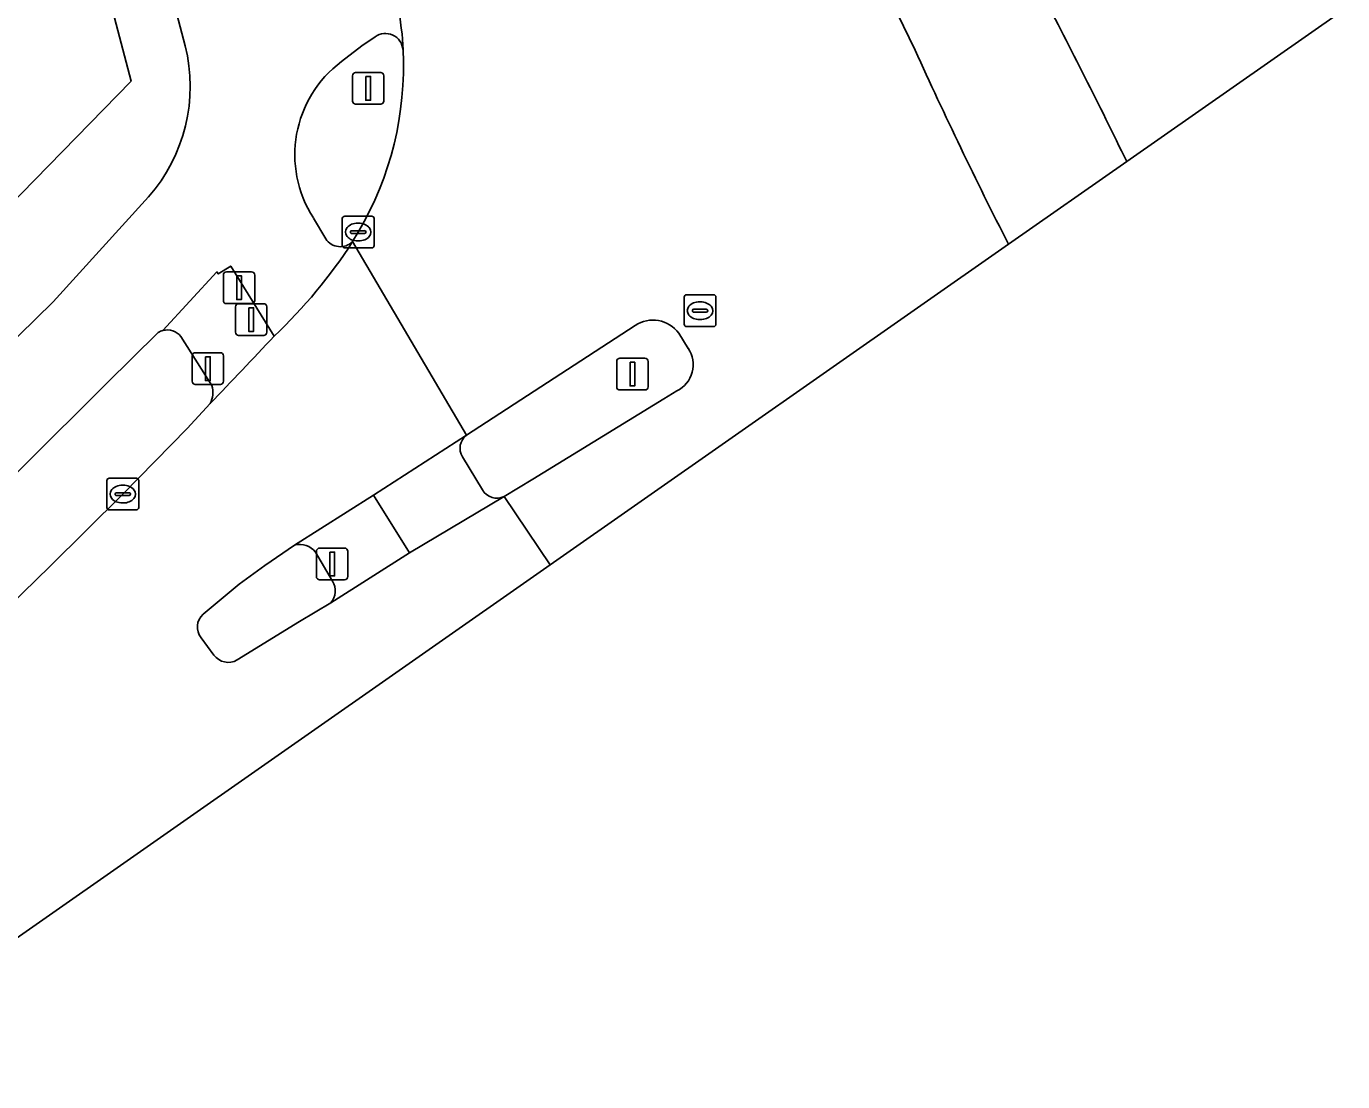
# Model space of a CAD drawing. Extents: x 158835 to 160077, y 386387 to 387778.
# Drawn here: x 160032.24 to 160073.72, y 387287.43 to 387320.67 of the extents above; entities that cross this region are included whole.
import ezdxf

# ---------------------------------------------------------------- set-up
doc = ezdxf.new("R2010")
doc.units = 0
for name, color, linetype in [('IMGEO_Berm_groen', 7, 'Continuous'), ('IMGEO_Drukknoppaal', 7, 'Continuous'), ('IMGEO_Fietspad_open', 7, 'Continuous'), ('IMGEO_Groenvoorziening', 7, 'Continuous'), ('IMGEO_Kolk', 7, 'Continuous'), ('IMGEO_Lichtmast', 7, 'Continuous'), ('IMGEO_OVBaan_gesloten', 7, 'Continuous'), ('IMGEO_Portaal', 7, 'Continuous'), ('IMGEO_Rijbaan_lokaal_gesloten', 7, 'Continuous'), ('IMGEO_Rijbaan_regionaal_gesloten', 7, 'Continuous'), ('IMGEO_Rioolput', 7, 'Continuous'), ('IMGEO_Verkeerseiland_gesloten', 7, 'Continuous'), ('IMGEO_Verkeerseiland_groen', 7, 'Continuous'), ('IMGEO_Verkeersregelinstallatiepaal', 7, 'Continuous'), ('IMGEO_Voetpad_gesloten', 7, 'Continuous'), ('IMGEO_Voetpad_open', 7, 'Continuous')]:
    doc.layers.add(name, color=color, linetype=linetype)

msp = doc.modelspace()

# ---------------------------------------------------------------- linework, layer by layer
at = {"layer": 'IMGEO_Berm_groen'}
for points in [[(160036.402, 387311.033), (160034.765, 387309.426), (160032.149, 387306.813), (160030.033, 387304.689), (160025.454, 387300.125), (160020.485, 387295.683), (160022.348, 387293.602), (160023.373, 387294.534), (160023.984, 387295.073), (160028.676, 387299.472), (160032.98, 387303.658)], [(160038.091, 387309.36), (160037.116, 387310.905)], [(160032.98, 387303.658), (160035.284, 387305.939), (160037.316, 387308.003), (160038.033, 387308.79)]]:
    msp.add_lwpolyline(points, dxfattribs=at)
for centre, radius, start, end in [((160036.688, 387310.542), 0.568, 104.1706, 120.2363), ((160036.684, 387310.551), 0.559, 39.3364, 103.9757), ((160037.393, 387309.143), 0.731, 331.1084, 17.2714)]:
    msp.add_arc(centre, radius, start, end, dxfattribs=at)
at = {"layer": 'IMGEO_Drukknoppaal'}
for p, q in [((160038.452, 387312.039), (160038.452, 387312.839)), ((160038.452, 387312.839), (160038.452, 387312.039)), ((160038.552, 387312.939), (160039.342, 387312.939)), ((160039.342, 387312.939), (160038.552, 387312.939)), ((160039.442, 387312.839), (160039.442, 387312.039)), ((160039.442, 387312.039), (160039.442, 387312.839)), ((160039.342, 387311.939), (160038.552, 387311.939)), ((160038.552, 387311.939), (160039.342, 387311.939))]:
    msp.add_line(p, q, dxfattribs=at)
msp.add_lwpolyline([(160038.872, 387312.814), (160039.022, 387312.814), (160039.022, 387312.064), (160038.872, 387312.064), (160038.872, 387312.814)], dxfattribs=at)
for centre, start, end in [((160038.552, 387312.839), 90, 180), ((160038.552, 387312.839), 90, 180), ((160039.342, 387312.839), 0, 90), ((160039.342, 387312.839), 360, 90), ((160038.552, 387312.039), 180, 270), ((160038.552, 387312.039), 180, 270), ((160039.342, 387312.039), 270, 0), ((160039.342, 387312.039), 270, 0)]:
    msp.add_arc(centre, 0.1, start, end, dxfattribs=at)
at = {"layer": 'IMGEO_Fietspad_open'}
for points in [[(160038.963, 387324.427), (160037.55, 387329.807), (160034.889, 387329.047), (160037.249, 387320.061)], [(160042.176, 387319.564), (160042.82, 387320.057), (160043.232, 387320.344)], [(160044.113, 387319.937), (160044.081, 387320.432)], [(160036.094, 387315.301), (160033.085, 387311.999), (160028.247, 387307.257), (160020.118, 387299.438), (160018.533, 387297.984), (160013.268, 387293.454)], [(160041.679, 387313.979), (160041.291, 387314.635)], [(160036.549, 387311.093), (160038.251, 387312.938), (160038.291, 387312.874), (160038.687, 387313.119), (160040.052, 387310.915)], [(159964.198, 387251.021), (159975.649, 387259.192), (159979.303, 387262.035), (159990.37, 387270.788), (159993.344, 387273.212), (159995.065, 387274.546), (160015.339, 387291.252), (160020.485, 387295.683), (160025.454, 387300.125), (160030.033, 387304.689), (160032.149, 387306.813), (160034.765, 387309.426), (160036.402, 387311.033)]]:
    msp.add_lwpolyline(points, dxfattribs=at)
for centre, radius, start, end in [((160027.083, 387318.485), 17.11, 6.5337, 16.6239), ((160043.555, 387319.887), 0.56, 5.1208, 125.2877), ((160032.14, 387318.781), 5.267, 318.6508, 14.0711), ((160044.373, 387316.626), 3.669, 126.7857, 212.8564), ((160029.181, 387322.463), 15.86, 313.2709, 327.2923), ((160042.137, 387314.278), 0.547, 213.142, 315.2627), ((160036.688, 387310.542), 0.568, 104.1706, 120.2363)]:
    msp.add_arc(centre, radius, start, end, dxfattribs=at)
at = {"layer": 'IMGEO_Groenvoorziening'}
msp.add_lwpolyline([(160035.547, 387318.945), (160033.01, 387328.617), (160032.785, 387329.475), (160028.154, 387336.779), (160023.418, 387333.739), (160031.507, 387320.956), (160010.346, 387307.498), (160015.446, 387299.539), (160017.955, 387301.613), (160026.767, 387310.14), (160031.181, 387314.536), (160031.211, 387314.518)], close=True, dxfattribs=at)
at = {"layer": 'IMGEO_Kolk'}
for p, q in [((160042.2, 387313.767), (160042.2, 387314.619)), ((160042.275, 387314.693), (160043.127, 387314.693)), ((160042.688, 387314.473), (160042.713, 387314.473)), ((160043.201, 387314.619), (160043.201, 387313.767)), ((160042.459, 387314.187), (160042.459, 387314.199)), ((160042.897, 387314.15), (160042.499, 387314.15)), ((160042.502, 387314.236), (160042.9, 387314.236)), ((160042.943, 387314.199), (160042.943, 387314.187)), ((160043.127, 387313.693), (160042.275, 387313.693)), ((160042.711, 387313.913), (160042.686, 387313.913)), ((160034.783, 387305.513), (160034.783, 387306.365)), ((160034.858, 387306.439), (160035.71, 387306.439)), ((160035.271, 387306.219), (160035.296, 387306.219)), ((160035.784, 387306.365), (160035.784, 387305.513)), ((160035.042, 387305.933), (160035.042, 387305.945)), ((160035.48, 387305.896), (160035.082, 387305.896)), ((160035.085, 387305.982), (160035.483, 387305.982)), ((160035.526, 387305.945), (160035.526, 387305.933)), ((160035.71, 387305.439), (160034.858, 387305.439)), ((160035.294, 387305.659), (160035.269, 387305.659))]:
    msp.add_line(p, q, dxfattribs=at)
for points in [[(160042.2, 387313.767), (160042.2, 387314.619)], [(160042.275, 387314.693), (160043.127, 387314.693)], [(160043.201, 387314.619), (160043.201, 387313.767)], [(160043.127, 387313.693), (160042.275, 387313.693)], [(160034.783, 387305.513), (160034.783, 387306.365)], [(160034.858, 387306.439), (160035.71, 387306.439)], [(160035.784, 387306.365), (160035.784, 387305.513)], [(160035.71, 387305.439), (160034.858, 387305.439)]]:
    msp.add_lwpolyline(points, dxfattribs=at)
for centre, radius, start, end in [((160042.277, 387314.617), 0.0765, 91.552, 178.448), ((160042.277, 387314.617), 0.0765, 91.552, 178.448), ((160043.125, 387314.617), 0.0765, 1.552, 88.448), ((160043.125, 387314.617), 0.0765, 1.552, 88.448), ((160042.499, 387314.196), 0.0403, 85.8775, 175.7526), ((160042.496, 387314.186), 0.0366, 178.938, 274.7102), ((160042.9, 387314.193), 0.043, 264.8664, 352.4533), ((160042.904, 387314.198), 0.0386, 1.7309, 96.639), ((160042.277, 387313.769), 0.0765, 181.552, 268.448), ((160042.277, 387313.769), 0.0765, 181.552, 268.448), ((160043.125, 387313.769), 0.0765, 271.552, 358.448), ((160043.125, 387313.769), 0.0765, 271.552, 358.448), ((160034.86, 387306.363), 0.0765, 91.552, 178.448), ((160034.86, 387306.363), 0.0765, 91.552, 178.448), ((160035.708, 387306.363), 0.0765, 1.552, 88.448), ((160035.708, 387306.363), 0.0765, 1.552, 88.448), ((160035.082, 387305.942), 0.0403, 85.8775, 175.7526), ((160035.079, 387305.932), 0.0366, 178.938, 274.7102), ((160035.483, 387305.939), 0.043, 264.8664, 352.4533), ((160035.487, 387305.944), 0.0386, 1.7309, 96.639), ((160034.86, 387305.515), 0.0765, 181.552, 268.448), ((160034.86, 387305.515), 0.0765, 181.552, 268.448), ((160035.708, 387305.515), 0.0765, 271.552, 358.448), ((160035.708, 387305.515), 0.0765, 271.552, 358.448)]:
    msp.add_arc(centre, radius, start, end, dxfattribs=at)
for centre, major_axis, ratio, start_param, end_param in [((160042.687, 387314.193), (-0.387, 0.002), 0.722429, 4.712389, 7.853982), ((160042.712, 387314.193), (-0.39, 0.002), 0.717154, 1.570796, 4.712389), ((160035.27, 387305.939), (-0.387, 0.002), 0.722429, 4.712389, 7.853982), ((160035.295, 387305.939), (-0.39, 0.002), 0.717154, 1.570796, 4.712389)]:
    msp.add_ellipse(centre, major_axis=major_axis, ratio=ratio, start_param=start_param, end_param=end_param, dxfattribs=at)
at = {"layer": 'IMGEO_Lichtmast'}
for p, q in [((160050.847, 387309.319), (160050.847, 387310.119)), ((160050.847, 387310.119), (160050.847, 387309.319)), ((160050.947, 387310.219), (160051.737, 387310.219)), ((160051.737, 387310.219), (160050.947, 387310.219)), ((160051.837, 387310.119), (160051.837, 387309.319)), ((160051.837, 387309.319), (160051.837, 387310.119)), ((160051.737, 387309.219), (160050.947, 387309.219)), ((160050.947, 387309.219), (160051.737, 387309.219))]:
    msp.add_line(p, q, dxfattribs=at)
msp.add_lwpolyline([(160051.267, 387310.094), (160051.417, 387310.094), (160051.417, 387309.344), (160051.267, 387309.344), (160051.267, 387310.094)], dxfattribs=at)
for centre, start, end in [((160050.947, 387310.119), 90, 180), ((160050.947, 387310.119), 90, 180), ((160051.737, 387310.119), 0, 90), ((160051.737, 387310.119), 360, 90), ((160050.947, 387309.319), 180, 270), ((160050.947, 387309.319), 180, 270), ((160051.737, 387309.319), 270, 0), ((160051.737, 387309.319), 270, 0)]:
    msp.add_arc(centre, 0.1, start, end, dxfattribs=at)
at = {"layer": 'IMGEO_OVBaan_gesloten'}
for points in [[(160061.083, 387327.669), (160059.703, 387330.19), (160058.173, 387332.69), (160056.293, 387335.603), (160053.578, 387333.493), (160054.554, 387331.716), (160056.43, 387327.885), (160058.392, 387323.75), (160060.25, 387319.923)], [(160063.191, 387313.808), (160066.916, 387316.412)]]:
    msp.add_lwpolyline(points, dxfattribs=at)
for centre, radius, start, end in [((159893.011, 387231.932), 193.339, 25.90975, 27.66983), ((160200.785, 387383.738), 154.346, 204.42218, 206.94133)]:
    msp.add_arc(centre, radius, start, end, dxfattribs=at)
at = {"layer": 'IMGEO_Portaal'}
for p, q in [((160042.52, 387318.318), (160042.52, 387319.118)), ((160042.52, 387319.118), (160042.52, 387318.318)), ((160042.62, 387319.218), (160043.41, 387319.218)), ((160043.41, 387319.218), (160042.62, 387319.218)), ((160043.51, 387319.118), (160043.51, 387318.318)), ((160043.51, 387318.318), (160043.51, 387319.118)), ((160043.41, 387318.218), (160042.62, 387318.218)), ((160042.62, 387318.218), (160043.41, 387318.218))]:
    msp.add_line(p, q, dxfattribs=at)
msp.add_lwpolyline([(160042.94, 387319.093), (160043.09, 387319.093), (160043.09, 387318.343), (160042.94, 387318.343), (160042.94, 387319.093)], dxfattribs=at)
for centre, start, end in [((160042.62, 387319.118), 90, 180), ((160042.62, 387319.118), 90, 180), ((160043.41, 387319.118), 0, 90), ((160043.41, 387319.118), 360, 90), ((160042.62, 387318.318), 180, 270), ((160042.62, 387318.318), 180, 270), ((160043.41, 387318.318), 270, 0), ((160043.41, 387318.318), 270, 0)]:
    msp.add_arc(centre, 0.1, start, end, dxfattribs=at)
at = {"layer": 'IMGEO_Rijbaan_lokaal_gesloten'}
for points in [[(160037.814, 387302.155), (160038.946, 387303.107), (160039.756, 387303.693), (160040.698, 387304.331), (160043.182, 387305.901), (160046.113, 387307.797), (160042.526, 387313.893)], [(160038.033, 387308.79), (160037.316, 387308.003), (160035.284, 387305.939), (160032.98, 387303.658), (160028.676, 387299.472), (160023.984, 387295.073), (160023.373, 387294.534), (160022.348, 387293.602), (160017.224, 387289.083), (160014.924, 387287.127), (159995.037, 387271.094), (159992.055, 387268.681), (159981.007, 387259.842), (159977.379, 387256.946), (159970.092, 387251.31), (159966.058, 387248.317), (159966.047, 387248.31), (159962.032, 387245.553), (159958.082, 387242.952), (159933.824, 387227.594)], [(160048.752, 387303.711), (160047.299, 387305.864), (160044.322, 387304.09), (160041.836, 387302.518), (160040.852, 387301.93), (160038.885, 387300.714)], [(159912.052, 387212.367), (159965.284, 387246.518), (159978.392, 387254.928), (160011.173, 387277.434), (160048.752, 387303.711)], [(160038.156, 387300.869), (160037.752, 387301.413)]]:
    msp.add_lwpolyline(points, dxfattribs=at)
for centre, radius, start, end in [((160029.181, 387322.463), 15.86, 313.2709, 327.2923), ((159955.554, 387389.177), 115.173, 315.73614, 317.19438), ((160038.167, 387301.752), 0.536, 131.2324, 219.2147), ((160038.606, 387301.196), 0.556, 215.9511, 300.042)]:
    msp.add_arc(centre, radius, start, end, dxfattribs=at)
at = {"layer": 'IMGEO_Rijbaan_regionaal_gesloten'}
for points in [[(160060.25, 387319.923), (160058.392, 387323.75), (160056.43, 387327.885), (160054.554, 387331.716), (160053.578, 387333.493), (160042.276, 387326.342)], [(160066.916, 387316.412), (160073.721, 387321.171)], [(160044.081, 387320.432), (160044.113, 387319.937)], [(160042.701, 387314.193), (160042.526, 387313.893), (160046.113, 387307.797), (160051.426, 387311.25)], [(160052.739, 387309.187), (160052.335, 387308.937), (160048.207, 387306.408), (160047.299, 387305.864), (160048.752, 387303.711), (160063.191, 387313.808)], [(160052.799, 387311.003), (160053.098, 387310.53)]]:
    msp.add_lwpolyline(points, dxfattribs=at)
for centre, radius, start, end in [((160027.083, 387318.485), 17.11, 6.5337, 16.6239), ((159893.011, 387231.932), 193.339, 25.90975, 27.66983), ((160033.871, 387319.409), 10.256, 329.4282, 2.9504), ((160200.785, 387383.738), 154.346, 204.42218, 206.94133), ((160051.985, 387310.417), 1.003, 35.7415, 123.8619), ((160052.334, 387310.015), 0.922, 296.0903, 33.9779)]:
    msp.add_arc(centre, radius, start, end, dxfattribs=at)
at = {"layer": 'IMGEO_Rioolput'}
for p, q in [((160052.971, 387311.29), (160052.971, 387312.142)), ((160053.046, 387312.216), (160053.898, 387312.216)), ((160053.459, 387311.996), (160053.484, 387311.996)), ((160053.972, 387312.142), (160053.972, 387311.29)), ((160053.23, 387311.71), (160053.23, 387311.722)), ((160053.668, 387311.673), (160053.27, 387311.673)), ((160053.273, 387311.759), (160053.671, 387311.759)), ((160053.714, 387311.722), (160053.714, 387311.71)), ((160053.898, 387311.216), (160053.046, 387311.216)), ((160053.482, 387311.436), (160053.457, 387311.436))]:
    msp.add_line(p, q, dxfattribs=at)
for points in [[(160052.971, 387311.29), (160052.971, 387312.142)], [(160053.046, 387312.216), (160053.898, 387312.216)], [(160053.972, 387312.142), (160053.972, 387311.29)], [(160053.898, 387311.216), (160053.046, 387311.216)]]:
    msp.add_lwpolyline(points, dxfattribs=at)
for centre, radius, start, end in [((160053.048, 387312.14), 0.0765, 91.552, 178.448), ((160053.048, 387312.14), 0.0765, 91.552, 178.448), ((160053.896, 387312.14), 0.0765, 1.552, 88.448), ((160053.896, 387312.14), 0.0765, 1.552, 88.448), ((160053.27, 387311.719), 0.0403, 85.8775, 175.7526), ((160053.267, 387311.709), 0.0366, 178.938, 274.7102), ((160053.671, 387311.716), 0.043, 264.8664, 352.4533), ((160053.675, 387311.721), 0.0386, 1.7309, 96.639), ((160053.048, 387311.292), 0.0765, 181.552, 268.448), ((160053.048, 387311.292), 0.0765, 181.552, 268.448), ((160053.896, 387311.292), 0.0765, 271.552, 358.448), ((160053.896, 387311.292), 0.0765, 271.552, 358.448)]:
    msp.add_arc(centre, radius, start, end, dxfattribs=at)
for centre, major_axis, ratio, start_param, end_param in [((160053.458, 387311.716), (-0.387, 0.002), 0.722429, 4.712389, 7.853982), ((160053.483, 387311.716), (-0.39, 0.002), 0.717154, 1.570796, 4.712389)]:
    msp.add_ellipse(centre, major_axis=major_axis, ratio=ratio, start_param=start_param, end_param=end_param, dxfattribs=at)
at = {"layer": 'IMGEO_Verkeerseiland_gesloten'}
for points in [[(160051.426, 387311.25), (160046.113, 387307.797)], [(160053.098, 387310.53), (160052.799, 387311.003)], [(160047.299, 387305.864), (160048.207, 387306.408), (160052.335, 387308.937), (160052.739, 387309.187)], [(160045.988, 387307.112), (160046.615, 387306.07)], [(160040.698, 387304.331), (160039.756, 387303.693), (160038.946, 387303.107), (160037.814, 387302.155)], [(160041.892, 387303.192), (160041.356, 387304.111)], [(160038.885, 387300.714), (160040.852, 387301.93), (160041.836, 387302.518)], [(160037.752, 387301.413), (160038.156, 387300.869)]]:
    msp.add_lwpolyline(points, dxfattribs=at)
for centre, radius, start, end in [((160051.985, 387310.417), 1.003, 35.7415, 123.8619), ((160052.334, 387310.015), 0.922, 296.0903, 33.9779), ((160046.424, 387307.386), 0.515, 127.1052, 212.2115), ((160047.069, 387306.339), 0.528, 210.6378, 295.8408), ((160040.861, 387303.726), 0.627, 37.9145, 105.1112), ((160041.409, 387302.893), 0.568, 318.7226, 31.7783), ((160038.167, 387301.752), 0.536, 131.2324, 219.2147), ((160038.606, 387301.196), 0.556, 215.9511, 300.042)]:
    msp.add_arc(centre, radius, start, end, dxfattribs=at)
at = {"layer": 'IMGEO_Verkeerseiland_groen'}
for points in [[(160043.232, 387320.344), (160042.82, 387320.057), (160042.176, 387319.564)], [(160041.291, 387314.635), (160041.679, 387313.979)], [(160042.526, 387313.893), (160042.701, 387314.193)]]:
    msp.add_lwpolyline(points, dxfattribs=at)
for centre, radius, start, end in [((160043.555, 387319.887), 0.56, 5.1208, 125.2877), ((160033.871, 387319.409), 10.256, 329.4282, 2.9504), ((160044.373, 387316.626), 3.669, 126.7857, 212.8564), ((160042.137, 387314.278), 0.547, 213.142, 315.2627)]:
    msp.add_arc(centre, radius, start, end, dxfattribs=at)
at = {"layer": 'IMGEO_Verkeersregelinstallatiepaal'}
for p, q in [((160038.833, 387311.036), (160038.833, 387311.836)), ((160038.833, 387311.836), (160038.833, 387311.036)), ((160038.933, 387311.936), (160039.723, 387311.936)), ((160039.723, 387311.936), (160038.933, 387311.936)), ((160039.823, 387311.836), (160039.823, 387311.036)), ((160039.823, 387311.036), (160039.823, 387311.836)), ((160039.723, 387310.936), (160038.933, 387310.936)), ((160038.933, 387310.936), (160039.723, 387310.936)), ((160037.568, 387310.392), (160038.358, 387310.392)), ((160038.358, 387310.392), (160037.568, 387310.392)), ((160037.468, 387309.492), (160037.468, 387310.292)), ((160037.468, 387310.292), (160037.468, 387309.492)), ((160038.458, 387310.292), (160038.458, 387309.492)), ((160038.458, 387309.492), (160038.458, 387310.292)), ((160038.358, 387309.392), (160037.568, 387309.392)), ((160037.568, 387309.392), (160038.358, 387309.392)), ((160041.384, 387303.339), (160041.384, 387304.139)), ((160041.384, 387304.139), (160041.384, 387303.339)), ((160041.484, 387304.239), (160042.274, 387304.239)), ((160042.274, 387304.239), (160041.484, 387304.239)), ((160042.374, 387304.139), (160042.374, 387303.339)), ((160042.374, 387303.339), (160042.374, 387304.139)), ((160042.274, 387303.239), (160041.484, 387303.239)), ((160041.484, 387303.239), (160042.274, 387303.239))]:
    msp.add_line(p, q, dxfattribs=at)
for points in [[(160039.253, 387311.811), (160039.403, 387311.811), (160039.403, 387311.061), (160039.253, 387311.061), (160039.253, 387311.811)], [(160037.888, 387310.267), (160038.038, 387310.267), (160038.038, 387309.517), (160037.888, 387309.517), (160037.888, 387310.267)], [(160041.804, 387304.114), (160041.954, 387304.114), (160041.954, 387303.364), (160041.804, 387303.364), (160041.804, 387304.114)]]:
    msp.add_lwpolyline(points, dxfattribs=at)
for centre, start, end in [((160038.933, 387311.836), 90, 180), ((160038.933, 387311.836), 90, 180), ((160039.723, 387311.836), 0, 90), ((160039.723, 387311.836), 360, 90), ((160038.933, 387311.036), 180, 270), ((160038.933, 387311.036), 180, 270), ((160039.723, 387311.036), 270, 0), ((160039.723, 387311.036), 270, 0), ((160037.568, 387310.292), 90, 180), ((160037.568, 387310.292), 90, 180), ((160038.358, 387310.292), 0, 90), ((160038.358, 387310.292), 360, 90), ((160037.568, 387309.492), 180, 270), ((160037.568, 387309.492), 180, 270), ((160038.358, 387309.492), 270, 0), ((160038.358, 387309.492), 270, 0), ((160041.484, 387304.139), 90, 180), ((160041.484, 387304.139), 90, 180), ((160042.274, 387304.139), 0, 90), ((160042.274, 387304.139), 360, 90), ((160041.484, 387303.339), 180, 270), ((160041.484, 387303.339), 180, 270), ((160042.274, 387303.339), 270, 0), ((160042.274, 387303.339), 270, 0)]:
    msp.add_arc(centre, 0.1, start, end, dxfattribs=at)
at = {"layer": 'IMGEO_Voetpad_gesloten'}
for points in [[(160046.113, 387307.797), (160043.182, 387305.901), (160044.322, 387304.09), (160047.299, 387305.864)], [(160046.615, 387306.07), (160045.988, 387307.112)]]:
    msp.add_lwpolyline(points, dxfattribs=at)
for centre, radius, start, end in [((160046.424, 387307.386), 0.515, 127.1052, 212.2115), ((160047.069, 387306.339), 0.528, 210.6378, 295.8408)]:
    msp.add_arc(centre, radius, start, end, dxfattribs=at)
at = {"layer": 'IMGEO_Voetpad_open'}
for points in [[(160037.249, 387320.061), (160034.889, 387329.047), (160034.82, 387329.041), (160033.01, 387328.617), (160035.547, 387318.945), (160031.211, 387314.518), (160031.181, 387314.536), (160026.767, 387310.14), (160017.955, 387301.613), (160015.446, 387299.539), (160011.579, 387296.117), (160008.362, 387293.364), (159993.397, 387281.182), (159990.193, 387278.574), (159990.192, 387278.573), (159992.167, 387276.152), (159998.562, 387281.308)], [(160028.247, 387307.257), (160033.085, 387311.999), (160036.094, 387315.301)], [(160040.052, 387310.915), (160038.687, 387313.119), (160038.291, 387312.874), (160038.251, 387312.938), (160036.549, 387311.093)], [(160037.116, 387310.905), (160038.091, 387309.36)], [(160043.182, 387305.901), (160040.698, 387304.331)], [(160041.836, 387302.518), (160044.322, 387304.09), (160043.182, 387305.901)], [(160041.356, 387304.111), (160041.892, 387303.192)]]:
    msp.add_lwpolyline(points, dxfattribs=at)
for centre, radius, start, end in [((160032.14, 387318.781), 5.267, 318.6508, 14.0711), ((160036.684, 387310.551), 0.559, 39.3364, 103.9757), ((159955.554, 387389.177), 115.173, 315.73614, 317.19438), ((160037.393, 387309.143), 0.731, 331.1084, 17.2714), ((160040.861, 387303.726), 0.627, 37.9145, 105.1112), ((160041.409, 387302.893), 0.568, 318.7226, 31.7783)]:
    msp.add_arc(centre, radius, start, end, dxfattribs=at)

doc.saveas('drawing.dxf')
